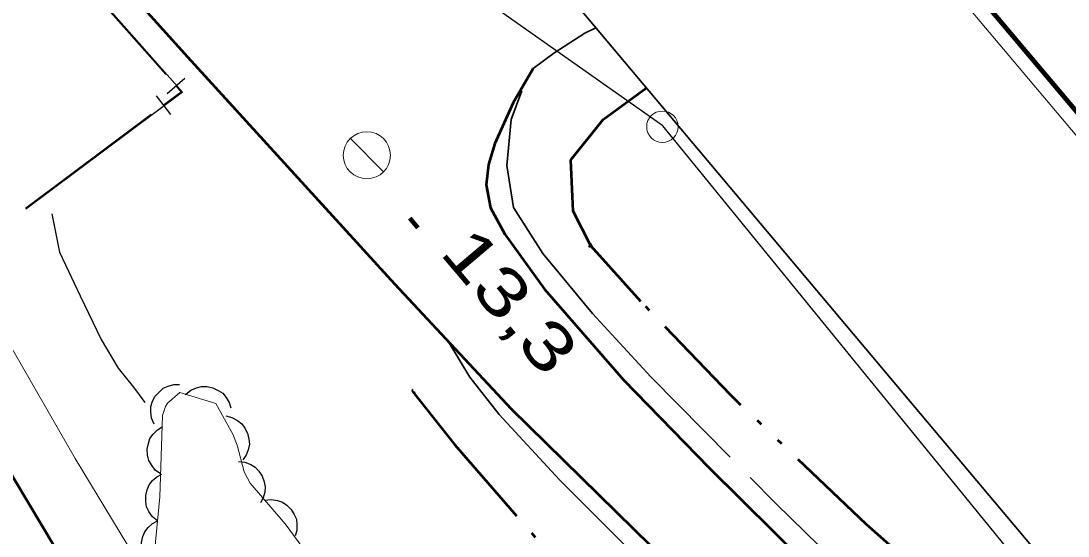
# Model space of a CAD drawing. Extents: x 386081 to 389416, y 5130568 to 5134082.
# Drawn here: x 388181.5 to 388248.2, y 5133024 to 5133056.8 of the extents above; entities that cross this region are included whole.
import ezdxf

# ---------------------------------------------------------------- set-up
doc = ezdxf.new("R2010")
doc.units = 0
doc.header["$LTSCALE"] = 1.2
for name, pattern in [('DASH_DOUBLE_DOT', [9.2, 5, -1.2, 0.3, -1.2, 0.3, -1.2]), ('DOT_DASHED', [7.7, 5, -1.2, 0.3, -1.2]), ('LONG_DASHED', [7.5, 6, -1.5]), ('MEDIUM_DASHED', [4.5, 3, -1.5])]:
    doc.linetypes.add(name, pattern=pattern)
for name, color, linetype, lineweight in [('1', 7, 'Continuous', 53), ('2', 7, 'Continuous', 13), ('21', 7, 'LONG_DASHED', 35), ('26', 7, 'Continuous', 35), ('3', 7, 'Continuous', 140), ('36', 7, 'Continuous', 13), ('37', 7, 'Continuous', 13), ('4', 7, 'DASH_DOUBLE_DOT', 53), ('41', 7, 'DOT_DASHED', 25), ('44', 7, 'Continuous', 25), ('60', 7, 'Continuous', 13)]:
    doc.layers.add(name, color=color, linetype=linetype, lineweight=lineweight)

msp = doc.modelspace()

# ---------------------------------------------------------------- linework, layer by layer
at = {"layer": '1'}
msp.add_lwpolyline([(388237.92, 5132965.15), (388235.04, 5132967.4), (388233.62, 5132967.88), (388231.98, 5132968.01), (388229.17, 5132968.59), (388228.19, 5132969.22), (388225.73, 5132971.19), (388211.49, 5132983.09), (388209.82, 5132985.05), (388206.9, 5132988.04), (388200.91, 5132994.78), (388199.09, 5132997.47), (388180.28, 5133029), (388178.05, 5133032.08), (388169.51, 5133043.25), (388168.03, 5133044.59), (388162.57, 5133049.09), (388158.2, 5133052.23), (388145.6, 5133061.71)], dxfattribs=at)
at = {"layer": '2'}
msp.add_lwpolyline([(388242.25, 5132966.23), (388238.51, 5132969.74), (388236.8, 5132970.78), (388234.47, 5132971.74), (388231.94, 5132972.42), (388228.75, 5132973.74), (388227.57, 5132974.59), (388224.64, 5132977.07), (388223.53, 5132978.45), (388219.85, 5132983.55), (388217.52, 5132986.28), (388213.36, 5132990.55), (388205.11, 5132999.54), (388203.25, 5133002.03), (388194.65, 5133014.04), (388188.26, 5133023.51), (388184.98, 5133028.94), (388176.76, 5133043.22), (388176.68, 5133044.28), (388176.94, 5133045.53), (388176.68, 5133046.26), (388171.26, 5133051.63), (388167.56, 5133054.84), (388164.57, 5133056.99)], dxfattribs=at)
at = {"layer": '21', "linetype": 'Continuous', "lineweight": 53}
for points in [[(387988.29, 5133299.49), (387998.02, 5133289.25), (388006.21, 5133279.7), (388011.02, 5133273.63), (388014.87, 5133268.22), (388029.06, 5133250.18), (388045.35, 5133229.98), (388079.95, 5133187.42), (388096.88, 5133166.43), (388126.93, 5133129.5), (388151.89, 5133100.29), (388177.78, 5133070.47), (388192.12, 5133054.55)], [(388192.12, 5133054.55), (388205.3, 5133040.08), (388212.74, 5133032.11), (388232.76, 5133012.47), (388243.76, 5133002.92), (388255.22, 5132993.87), (388267.09, 5132985.63), (388278.36, 5132978.93), (388287.21, 5132974.18)], [(388214.15, 5133053.82), (388212.87, 5133051.63), (388211.69, 5133049.04), (388211.3, 5133047.7), (388211.14, 5133046.4), (388211.43, 5133044.92), (388212.34, 5133043.26), (388214.86, 5133039.74), (388219.9, 5133033.97), (388225.35, 5133028.36), (388233.61, 5133020.18), (388242.28, 5133012.11), (388252, 5133003.82), (388261.81, 5132996.51), (388271.07, 5132990.29), (388276.45, 5132986.98)]]:
    msp.add_lwpolyline(points, dxfattribs=at)
at = {"layer": '21', "linetype": 'MEDIUM_DASHED'}
msp.add_lwpolyline([(388218.14, 5133056.41), (388217.43, 5133056.07), (388215.45, 5133054.79), (388214.15, 5133053.82)], dxfattribs=at)
at = {"layer": '21'}
for points in [[(388213.42, 5133052.38), (388212.74, 5133050.55), (388212.46, 5133047.63), (388212.88, 5133044.95), (388214.75, 5133042.01), (388217.92, 5133038.2), (388221.64, 5133034.16), (388229.59, 5133026.09), (388233.96, 5133021.83), (388245.76, 5133011.03), (388256.65, 5133002.13), (388261.6, 5132998.51), (388267.56, 5132994.36), (388273.46, 5132990.55)], [(388208.75, 5133036.38), (388210.11, 5133034.13), (388211.98, 5133031.75), (388215.82, 5133027.59), (388228.58, 5133014.78), (388235.62, 5133008.26), (388242.8, 5133002.09), (388251.84, 5132994.7), (388267.98, 5132983.34), (388276.88, 5132978.01), (388289.62, 5132971.3)]]:
    msp.add_lwpolyline(points, dxfattribs=at)
at = {"layer": '26'}
for p, q in [((388217.87, 5133042.58), (388217.79, 5133042.64)), ((388217.75, 5133042.42), (388217.67, 5133042.48)), ((388217.87, 5133042.58), (388217.75, 5133042.42)), ((388206.42, 5133033.28), (388206.49, 5133033.34)), ((388206.42, 5133033.28), (388206.49, 5133033.34)), ((388206.54, 5133033.12), (388206.42, 5133033.28)), ((388206.54, 5133033.12), (388206.42, 5133033.28)), ((388206.54, 5133033.12), (388206.62, 5133033.19)), ((388206.54, 5133033.12), (388206.62, 5133033.19))]:
    msp.add_line(p, q, dxfattribs=at)
at = {"layer": '3'}
msp.add_line((388206.29, 5133044.27), (388206.8, 5133043.66), dxfattribs=at)
at = {"layer": '36'}
msp.add_line((388204.62, 5133047.22), (388202.5, 5133049.34), dxfattribs=at)
at = {"layer": '36', "lineweight": 25}
msp.add_lwpolyline([(388257.45, 5133009.61), (388253.31, 5133012.2), (388222.39, 5133050.15), (388203.73, 5133063.34), (388150.03, 5133099.23)], dxfattribs=at)
at = {"layer": '36'}
for centre, radius in [((388222.368, 5133050.1), 1), ((388203.55, 5133048.281), 1.5)]:
    msp.add_circle(centre, radius, dxfattribs=at)
at = {"layer": '37', "lineweight": 25}
for p, q in [((388184.12, 5133060.93), (388190.74, 5133053.43)), ((388191.96, 5133053.18), (388190.84, 5133052.19)), ((388191.06, 5133050.87), (388190.16, 5133052.07)), ((388189.81, 5133050.87), (388181.81, 5133044.88))]:
    msp.add_line(p, q, dxfattribs=at)
for points in [[(388168.27, 5133078.95), (388191.8, 5133052.3), (388181.84, 5133044.84)], [(388191.41, 5133052.68), (388191.73, 5133052.31), (388190.61, 5133051.47)]]:
    msp.add_lwpolyline(points, dxfattribs=at)
at = {"layer": '4'}
for points in [[(388266.85, 5132998.42), (388254.4, 5133008.09), (388246.46, 5133014.96), (388235.37, 5133024.75), (388226.7, 5133033), (388221, 5133038.96), (388217.81, 5133042.5), (388216.68, 5133044.72), (388216.53, 5133047.98), (388218.6, 5133050.55), (388221.36, 5133052.57)], [(388206.48, 5133033.2), (388209.15, 5133029.82), (388215.66, 5133022.34), (388227.38, 5133010.37), (388236.34, 5133001.63), (388245.49, 5132993.95), (388264.3, 5132980.68), (388282.97, 5132970.08), (388296.29, 5132963.37)]]:
    msp.add_lwpolyline(points, dxfattribs=at)
at = {"layer": '41'}
msp.add_lwpolyline([(388183.49, 5133044.54), (388183.97, 5133042.11), (388185.3, 5133039.32), (388186.63, 5133036.53), (388187.72, 5133034.71), (388188.69, 5133033.49), (388189.41, 5133032.52)], dxfattribs=at)
at = {"layer": '44'}
for points in [[(388190.01, 5133031.14), (388189.84, 5133031.53), (388189.8, 5133031.93), (388189.8, 5133032.26), (388189.91, 5133032.6), (388190.08, 5133032.92), (388190.34, 5133033.21), (388190.58, 5133033.43), (388190.9, 5133033.57), (388191.26, 5133033.66), (388191.62, 5133033.67)], [(388192.01, 5133033.04), (388192.34, 5133033.3), (388192.71, 5133033.46), (388193.03, 5133033.54), (388193.39, 5133033.53), (388193.75, 5133033.45), (388194.09, 5133033.28), (388194.37, 5133033.11), (388194.59, 5133032.84), (388194.78, 5133032.52), (388194.89, 5133032.17)], [(388194.56, 5133031.66), (388194.96, 5133031.57), (388195.32, 5133031.37), (388195.58, 5133031.17), (388195.79, 5133030.89), (388195.96, 5133030.56), (388196.03, 5133030.18), (388196.07, 5133029.86), (388195.99, 5133029.51), (388195.86, 5133029.17), (388195.66, 5133028.87)], [(388190.41, 5133027.97), (388190.07, 5133028.21), (388189.83, 5133028.54), (388189.67, 5133028.83), (388189.59, 5133029.17), (388189.57, 5133029.54), (388189.65, 5133029.91), (388189.74, 5133030.22), (388189.95, 5133030.51), (388190.21, 5133030.77), (388190.51, 5133030.97)], [(388195.37, 5133028.76), (388195.78, 5133028.72), (388196.16, 5133028.56), (388196.44, 5133028.4), (388196.68, 5133028.14), (388196.89, 5133027.83), (388197.01, 5133027.47), (388197.08, 5133027.15), (388197.05, 5133026.8), (388196.95, 5133026.44), (388196.78, 5133026.12)], [(388190.22, 5133024.97), (388189.89, 5133025.24), (388189.67, 5133025.58), (388189.52, 5133025.87), (388189.47, 5133026.22), (388189.47, 5133026.59), (388189.57, 5133026.96), (388189.68, 5133027.27), (388189.9, 5133027.54), (388190.18, 5133027.79), (388190.49, 5133027.96)], [(388197.04, 5133026.29), (388197.46, 5133026.34), (388197.86, 5133026.27), (388198.17, 5133026.17), (388198.46, 5133025.97), (388198.72, 5133025.71), (388198.92, 5133025.38), (388199.06, 5133025.08), (388199.1, 5133024.74), (388199.09, 5133024.36), (388198.99, 5133024.02)], [(388189.94, 5133021.99), (388189.62, 5133022.25), (388189.39, 5133022.59), (388189.25, 5133022.89), (388189.19, 5133023.23), (388189.19, 5133023.6), (388189.29, 5133023.97), (388189.41, 5133024.28), (388189.63, 5133024.55), (388189.9, 5133024.8), (388190.22, 5133024.97)]]:
    msp.add_lwpolyline(points, dxfattribs=at)
at = {"layer": '44', "linetype": 'DOT_DASHED', "lineweight": 13}
msp.add_lwpolyline([(388189.97, 5133022.3), (388190.36, 5133026.51), (388190.54, 5133031.7), (388190.72, 5133032.26), (388190.86, 5133032.48), (388191.65, 5133033.15), (388193.94, 5133032.46), (388195.01, 5133030.51), (388195.29, 5133029.8), (388195.73, 5133028.09), (388196.11, 5133027.38), (388198.34, 5133024.78), (388200.11, 5133022.4)], dxfattribs=at)
at = {"layer": '60'}
msp.add_line((387383.05, 5134080.13), (389414.21, 5131662), dxfattribs=at)
at = {"layer": '60', "lineweight": 158}
msp.add_lwpolyline([(386081.46, 5132988.14), (387383.17, 5134081.54), (389415.62, 5131661.88), (388113.9, 5130568.48)], close=True, dxfattribs=at)
at = {"layer": '60', "lineweight": 35}
msp.add_lwpolyline([(386109.63, 5132985.69), (387380.72, 5134053.36), (389052.99, 5132062.51), (387781.9, 5130994.83)], close=True, dxfattribs=at)

# ---------------------------------------------------------------- texts
at = {"layer": '3', "width": 1.35}
msp.add_text('13,3   ', height=3, rotation=310.294, dxfattribs=at).set_placement((388208.12, 5133042.05))

doc.saveas('drawing.dxf')
